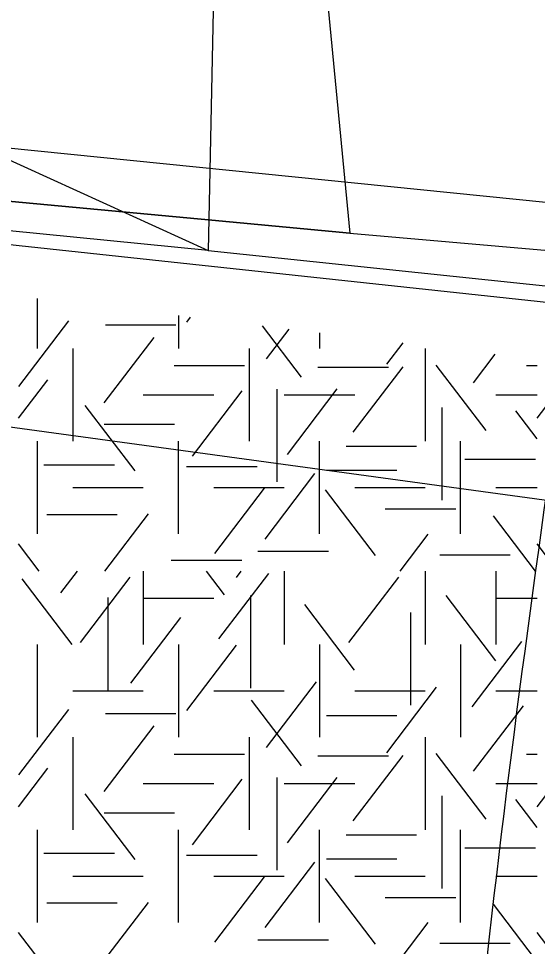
# Model space of a CAD drawing. Extents: x 419101 to 420177, y 4451541 to 4452254.
# Drawn here: x 419913.42 to 419923.3, y 4451685.09 to 4451702.78 of the extents above; entities that cross this region are included whole.
import ezdxf

# ---------------------------------------------------------------- set-up
doc = ezdxf.new("R2010")
doc.units = 0
for name, color, linetype in [('2_KADASTRO', 7, 'Continuous'), ('3_HALİHAZIR', 7, 'Continuous'), ('Level 10', 7, 'Continuous'), ('Level 28', 7, 'Continuous'), ('Level 41', 7, 'Continuous')]:
    doc.layers.add(name, color=color, linetype=linetype)

msp = doc.modelspace()

# ---------------------------------------------------------------- linework, layer by layer
at = {"layer": '2_KADASTRO'}
for points in [[(419915.956, 4451737.918), (419916.908, 4451728.013), (419917.574, 4451721.076), (419919.726, 4451698.689), (419917.1, 4451698.935), (419890.017, 4451701.465), (419887.228, 4451701.726), (419890.58, 4451709.037), (419892.664, 4451713.582), (419892.802, 4451715.878), (419893.244, 4451723.313), (419893.278, 4451723.891), (419893.536, 4451728.131), (419893.737, 4451731.625)], [(419863.066, 4451672.719), (419864.62, 4451681.733), (419866.738, 4451685.9), (419867.216, 4451690.135), (419870.222, 4451696.079), (419873.203, 4451698.524), (419876.631, 4451700.03), (419883.506, 4451701.13), (419887.228, 4451701.726), (419890.017, 4451701.465), (419917.1, 4451698.935), (419919.726, 4451698.689), (419926.347, 4451698.11), (419931.061, 4451697.704), (419940.922, 4451696.044), (419942.965, 4451673.938), (419948.421, 4451624.201), (419952.375, 4451582.519)]]:
    msp.add_lwpolyline(points, dxfattribs=at)
at = {"layer": '3_HALİHAZIR'}
msp.add_line((419892.275, 4451709.614), (419917.027, 4451698.361), dxfattribs=at)
msp.add_lwpolyline([(419890.216, 4451701.015), (419892.275, 4451709.614), (419917.233, 4451708.122), (419917.027, 4451698.361)], close=True, dxfattribs=at)
msp.add_lwpolyline([(419917.027, 4451698.361), (419939.265, 4451696.025), (419940.492, 4451676.244), (419938.642, 4451676.165), (419939.618, 4451652.484)], dxfattribs=at)
msp.add_spline([(419903.245, 4451652.867), (419908.888, 4451656.212), (419913.846, 4451662.961), (419919.769, 4451672.327), (419922.386, 4451685.274), (419924.026, 4451697.625)], degree=3, dxfattribs=at)
at = {"layer": 'Level 10'}
for points in [[(419958.201, 4451879.006), (419966.53, 4451769.671), (419931.06, 4451766.859), (419938.096, 4451697.79), (419879.097, 4451703.767), (419870.357, 4451698.446), (419851.433, 4451826.814), (419850.731, 4451885.176)], [(420016.291, 4451685.44), (419931.368, 4451675.776), (419930.121, 4451689.721), (419926.913, 4451693.118), (419881.377, 4451699.349), (419876.03, 4451694.343), (419866.239, 4451664.345), (419831.309, 4451681.508), (419840.932, 4451704.034), (419847.883, 4451700.101), (419850.556, 4451705.822), (419843.784, 4451709.398), (419847.208, 4451715.607), (419822.258, 4451726.513), (419833.485, 4451749.755)]]:
    msp.add_lwpolyline(points, dxfattribs=at)
at = {"layer": 'Level 28'}
msp.add_line((419878.674, 4451702.189), (419927.783, 4451696.91), dxfattribs=at)
at = {"layer": 'Level 41'}
for p, q in [((419913.776, 4451696.489), (419913.776, 4451697.443)), ((419913.424, 4451695.768), (419914.373, 4451697.017)), ((419916.462, 4451697.116), (419916.462, 4451696.489)), ((419916.621, 4451696.994), (419916.693, 4451697.088)), ((419915.071, 4451696.938), (419916.414, 4451696.938)), ((419918.804, 4451695.943), (419918.059, 4451696.922)), ((419918.138, 4451696.293), (419918.57, 4451696.86)), ((419919.148, 4451696.79), (419919.148, 4451696.489)), ((419915.049, 4451695.451), (419915.998, 4451696.701)), ((419920.429, 4451696.188), (419920.739, 4451696.596)), ((419914.447, 4451696.489), (419914.447, 4451694.722)), ((419917.805, 4451696.489), (419917.805, 4451694.722)), ((419921.162, 4451696.489), (419921.162, 4451694.722)), ((419922.08, 4451695.837), (419922.495, 4451696.383)), ((419916.377, 4451696.165), (419917.72, 4451696.165)), ((419919.119, 4451696.132), (419920.462, 4451696.132)), ((419919.789, 4451694.891), (419920.739, 4451696.141)), ((419922.319, 4451694.925), (419921.37, 4451696.174)), ((419923.089, 4451696.165), (419923.293, 4451696.165)), ((419913.414, 4451695.159), (419913.973, 4451695.895)), ((419923.293, 4451695.159), (419923.852, 4451695.895)), ((419918.337, 4451695.717), (419918.337, 4451693.949)), ((419918.537, 4451694.471), (419919.486, 4451695.72)), ((419915.79, 4451695.605), (419917.133, 4451695.605)), ((419916.726, 4451694.435), (419917.676, 4451695.685)), ((419918.476, 4451695.605), (419919.819, 4451695.605)), ((419922.505, 4451695.605), (419923.293, 4451695.605)), ((419915.634, 4451694.154), (419914.685, 4451695.404)), ((419921.48, 4451695.367), (419921.48, 4451693.599)), ((419923.293, 4451694.765), (419922.887, 4451695.299)), ((419915.044, 4451695.045), (419916.387, 4451695.045)), ((419913.776, 4451692.954), (419913.776, 4451694.722)), ((419916.462, 4451692.954), (419916.462, 4451694.722)), ((419919.148, 4451692.954), (419919.148, 4451694.722)), ((419921.834, 4451692.954), (419921.834, 4451694.722)), ((419919.653, 4451694.624), (419920.996, 4451694.624)), ((419921.916, 4451694.379), (419923.259, 4451694.379)), ((419913.899, 4451694.273), (419915.242, 4451694.273)), ((419916.616, 4451694.239), (419917.959, 4451694.239)), ((419919.279, 4451694.168), (419920.622, 4451694.168)), ((419918.112, 4451692.857), (419919.061, 4451694.107)), ((419914.447, 4451693.838), (419915.79, 4451693.838)), ((419917.133, 4451693.838), (419918.476, 4451693.838)), ((419917.152, 4451692.578), (419918.101, 4451693.827)), ((419920.215, 4451692.543), (419919.265, 4451693.792)), ((419919.819, 4451693.838), (419921.162, 4451693.838)), ((419922.505, 4451693.838), (419923.293, 4451693.838)), ((419920.398, 4451693.431), (419921.741, 4451693.431)), ((419913.953, 4451693.327), (419915.295, 4451693.327)), ((419915.061, 4451692.245), (419915.89, 4451693.336)), ((419923.264, 4451692.245), (419922.462, 4451693.301)), ((419920.681, 4451692.245), (419921.218, 4451692.951)), ((419913.808, 4451692.245), (419913.414, 4451692.763)), ((419923.687, 4451692.245), (419923.293, 4451692.763)), ((419917.975, 4451692.626), (419919.318, 4451692.626)), ((419921.437, 4451692.557), (419922.78, 4451692.557)), ((419916.323, 4451692.451), (419917.666, 4451692.451)), ((419914.224, 4451691.828), (419914.541, 4451692.245)), ((419915.79, 4451692.245), (419915.79, 4451690.847)), ((419917.339, 4451691.793), (419916.995, 4451692.245)), ((419917.232, 4451690.951), (419918.182, 4451692.201)), ((419917.565, 4451692.125), (419917.656, 4451692.245)), ((419918.476, 4451692.245), (419918.476, 4451690.847)), ((419921.162, 4451692.245), (419921.162, 4451690.847)), ((419922.505, 4451692.245), (419922.505, 4451690.847)), ((419922.505, 4451692.245), (419922.505, 4451690.847)), ((419914.435, 4451690.847), (419913.486, 4451692.097)), ((419914.595, 4451690.882), (419915.544, 4451692.132)), ((419919.709, 4451690.882), (419920.658, 4451692.132)), ((419915.115, 4451691.743), (419915.115, 4451689.976)), ((419915.79, 4451691.731), (419917.133, 4451691.731)), ((419917.832, 4451691.778), (419917.832, 4451690.011)), ((419922.506, 4451690.531), (419921.557, 4451691.78)), ((419922.505, 4451691.731), (419923.293, 4451691.731)), ((419919.816, 4451690.356), (419918.867, 4451691.605)), ((419915.555, 4451690.11), (419916.504, 4451691.36)), ((419920.88, 4451691.457), (419920.88, 4451689.69)), ((419913.776, 4451689.08), (419913.776, 4451690.847)), ((419916.462, 4451690.847), (419916.462, 4451689.08)), ((419916.621, 4451689.585), (419917.57, 4451690.835)), ((419919.148, 4451690.847), (419919.148, 4451689.08)), ((419921.834, 4451690.847), (419921.834, 4451689.08)), ((419921.834, 4451690.847), (419921.834, 4451689.08)), ((419922.054, 4451689.654), (419923.003, 4451690.904)), ((419918.138, 4451688.884), (419919.089, 4451690.133)), ((419914.447, 4451689.963), (419915.79, 4451689.963)), ((419917.133, 4451689.963), (419918.476, 4451689.963)), ((419919.819, 4451689.963), (419921.162, 4451689.963)), ((419920.429, 4451688.779), (419921.378, 4451690.029)), ((419922.505, 4451689.963), (419923.293, 4451689.963)), ((419918.804, 4451688.534), (419917.854, 4451689.783)), ((419913.424, 4451688.359), (419914.373, 4451689.608)), ((419915.071, 4451689.529), (419916.414, 4451689.529)), ((419922.08, 4451688.428), (419923.03, 4451689.677)), ((419919.279, 4451689.493), (419920.622, 4451689.493)), ((419915.049, 4451688.042), (419915.998, 4451689.292)), ((419914.447, 4451689.08), (419914.447, 4451687.313)), ((419917.805, 4451689.08), (419917.805, 4451687.313)), ((419921.162, 4451689.08), (419921.162, 4451687.313)), ((419916.377, 4451688.756), (419917.72, 4451688.756)), ((419919.119, 4451688.723), (419920.462, 4451688.723)), ((419919.789, 4451687.482), (419920.739, 4451688.732)), ((419922.319, 4451687.516), (419921.37, 4451688.765)), ((419923.089, 4451688.756), (419923.293, 4451688.756)), ((419913.414, 4451687.75), (419913.973, 4451688.486)), ((419923.293, 4451687.75), (419923.852, 4451688.486)), ((419918.337, 4451688.308), (419918.337, 4451686.54)), ((419918.537, 4451687.062), (419919.486, 4451688.311)), ((419915.79, 4451688.196), (419917.133, 4451688.196)), ((419916.726, 4451687.026), (419917.676, 4451688.276)), ((419918.476, 4451688.196), (419919.819, 4451688.196)), ((419922.505, 4451688.196), (419923.293, 4451688.196)), ((419915.634, 4451686.745), (419914.685, 4451687.995)), ((419921.48, 4451687.958), (419921.48, 4451686.19)), ((419923.293, 4451687.356), (419922.887, 4451687.89)), ((419915.044, 4451687.636), (419916.387, 4451687.636)), ((419913.776, 4451685.545), (419913.776, 4451687.313)), ((419916.462, 4451685.545), (419916.462, 4451687.313)), ((419919.148, 4451685.545), (419919.148, 4451687.313)), ((419921.834, 4451685.545), (419921.834, 4451687.313)), ((419919.653, 4451687.215), (419920.996, 4451687.215)), ((419913.899, 4451686.864), (419915.242, 4451686.864)), ((419921.916, 4451686.97), (419923.259, 4451686.97)), ((419916.616, 4451686.83), (419917.959, 4451686.83)), ((419918.112, 4451685.448), (419919.061, 4451686.698)), ((419919.279, 4451686.759), (419920.622, 4451686.759)), ((419914.447, 4451686.429), (419915.79, 4451686.429)), ((419917.133, 4451686.429), (419918.476, 4451686.429)), ((419917.152, 4451685.169), (419918.101, 4451686.418)), ((419920.215, 4451685.134), (419919.265, 4451686.383)), ((419919.819, 4451686.429), (419921.162, 4451686.429)), ((419922.505, 4451686.429), (419923.293, 4451686.429)), ((419920.398, 4451686.022), (419921.741, 4451686.022)), ((419913.953, 4451685.918), (419915.295, 4451685.918)), ((419915.061, 4451684.836), (419915.89, 4451685.927)), ((419923.264, 4451684.836), (419922.462, 4451685.892)), ((419920.681, 4451684.836), (419921.218, 4451685.542)), ((419913.808, 4451684.836), (419913.414, 4451685.354)), ((419923.687, 4451684.836), (419923.293, 4451685.354)), ((419917.975, 4451685.217), (419919.318, 4451685.217)), ((419921.437, 4451685.148), (419922.78, 4451685.148))]:
    msp.add_line(p, q, dxfattribs=at)

doc.saveas('drawing.dxf')
